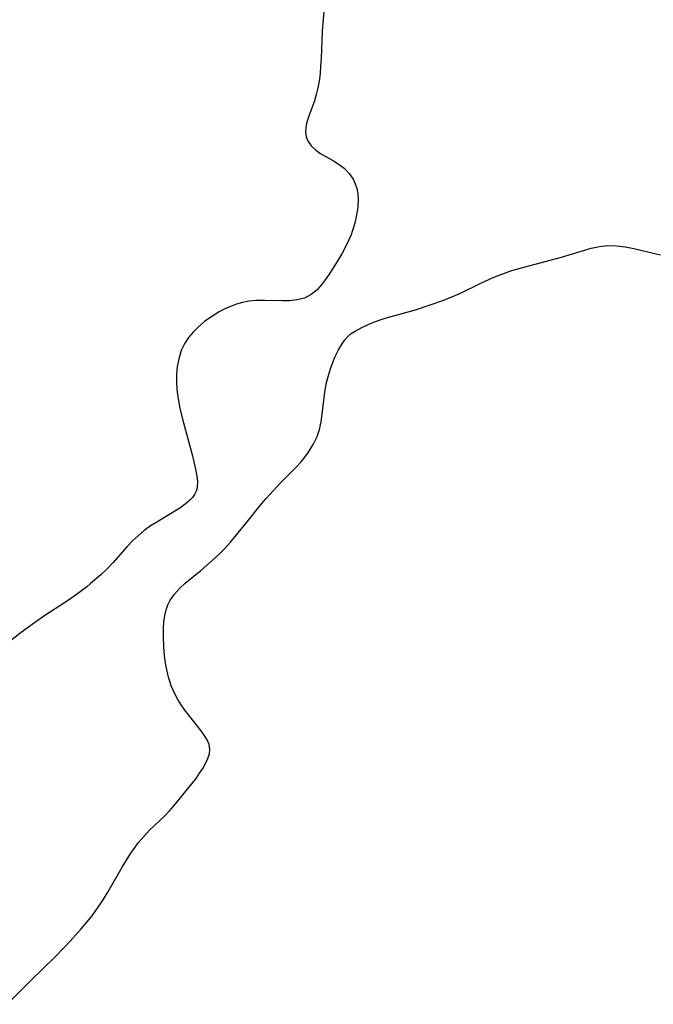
# Model space of a CAD drawing. Header units: metres. Extents: x 1073367 to 1082519, y 1569854 to 1574957.
# Tile 985 of 1056: x 1079274 to 1079398, y 1574164 to 1574356. Entities that reach past the tile are written whole.
import ezdxf

# ---------------------------------------------------------------- set-up
doc = ezdxf.new("R2010")
doc.units = ezdxf.units.M
doc.layers.add('CGG_CurvaNivelLidar_v1', color=253, linetype='Continuous', lineweight=30)

msp = doc.modelspace()

# ---------------------------------------------------------------- linework, layer by layer
at = {"layer": 'CGG_CurvaNivelLidar_v1'}
for p, q in [((1079333.3436, 1574358.0029, 80.5), (1079333.0687, 1574354.9562, 80.5)), ((1079333.0687, 1574354.9562, 80.5), (1079332.97, 1574353.4298, 80.5)), ((1079332.97, 1574353.4298, 80.5), (1079332.7568, 1574348.0975, 80.5)), ((1079332.7568, 1574348.0975, 80.5), (1079332.6711, 1574346.5976, 80.5)), ((1079332.6711, 1574346.5976, 80.5), (1079332.5438, 1574345.1183, 80.5)), ((1079332.5438, 1574345.1183, 80.5), (1079332.3573, 1574343.6669, 80.5)), ((1079332.1184, 1574342.3536, 80.5), (1079331.8169, 1574341.0796, 80.5)), ((1079332.3573, 1574343.6669, 80.5), (1079332.1184, 1574342.3536, 80.5)), ((1079331.8169, 1574341.0796, 80.5), (1079331.4561, 1574339.8542, 80.5)), ((1079331.4561, 1574339.8542, 80.5), (1079330.3619, 1574336.8594, 80.5)), ((1079330.3619, 1574336.8594, 80.5), (1079329.9293, 1574335.4663, 80.5)), ((1079329.7518, 1574334.4912, 80.5), (1079329.7273, 1574333.7084, 80.5)), ((1079329.9293, 1574335.4663, 80.5), (1079329.7518, 1574334.4912, 80.5)), ((1079329.7273, 1574333.7084, 80.5), (1079329.8662, 1574332.8224, 80.5)), ((1079329.8662, 1574332.8224, 80.5), (1079330.2317, 1574331.9, 80.5)), ((1079330.2317, 1574331.9, 80.5), (1079330.8031, 1574331.0684, 80.5)), ((1079330.8031, 1574331.0684, 80.5), (1079331.5856, 1574330.3222, 80.5)), ((1079331.5856, 1574330.3222, 80.5), (1079332.5151, 1574329.6597, 80.5)), ((1079332.5151, 1574329.6597, 80.5), (1079335.1559, 1574328.1278, 80.5)), ((1079335.1559, 1574328.1278, 80.5), (1079336.2594, 1574327.4469, 80.5)), ((1079336.2594, 1574327.4469, 80.5), (1079337.2868, 1574326.6733, 80.5)), ((1079337.2868, 1574326.6733, 80.5), (1079338.2459, 1574325.6953, 80.5)), ((1079338.2459, 1574325.6953, 80.5), (1079339.0131, 1574324.5648, 80.5)), ((1079339.0131, 1574324.5648, 80.5), (1079339.4196, 1574323.6748, 80.5)), ((1079339.4196, 1574323.6748, 80.5), (1079339.7105, 1574322.7251, 80.5)), ((1079339.7105, 1574322.7251, 80.5), (1079339.8945, 1574321.6937, 80.5)), ((1079339.8945, 1574321.6937, 80.5), (1079339.9696, 1574320.6234, 80.5)), ((1079339.9696, 1574320.6234, 80.5), (1079339.9117, 1574319.0904, 80.5)), ((1079339.6928, 1574317.5256, 80.5), (1079339.3352, 1574315.949, 80.5)), ((1079339.9117, 1574319.0904, 80.5), (1079339.6928, 1574317.5256, 80.5)), ((1079339.3352, 1574315.949, 80.5), (1079338.8506, 1574314.3799, 80.5)), ((1079338.6112, 1574313.7313, 80.5), (1079338.1901, 1574312.7251, 80.5)), ((1079338.8506, 1574314.3799, 80.5), (1079338.6112, 1574313.7313, 80.5)), ((1079338.1901, 1574312.7251, 80.5), (1079337.5218, 1574311.3423, 80.5)), ((1079385.4898, 1574311.0725, 80.5), (1079387.0895, 1574311.4276, 80.5)), ((1079387.0895, 1574311.4276, 80.5), (1079388.7473, 1574311.6228, 80.5)), ((1079388.7473, 1574311.6228, 80.5), (1079390.4269, 1574311.5891, 80.5)), ((1079390.4269, 1574311.5891, 80.5), (1079392.1184, 1574311.3717, 80.5)), ((1079336.7872, 1574309.9904, 80.5), (1079336.0101, 1574308.6694, 80.5)), ((1079337.5218, 1574311.3423, 80.5), (1079336.7872, 1574309.9904, 80.5)), ((1079379.688, 1574309.378, 80.5), (1079385.4898, 1574311.0725, 80.5)), ((1079392.1184, 1574311.3717, 80.5), (1079393.8209, 1574311.0325, 80.5)), ((1079393.8209, 1574311.0325, 80.5), (1079399.0117, 1574309.7977, 80.5)), ((1079336.0101, 1574308.6694, 80.5), (1079334.4795, 1574306.251, 80.5)), ((1079372.5924, 1574307.4824, 80.5), (1079379.688, 1574309.378, 80.5)), ((1079334.4795, 1574306.251, 80.5), (1079333.7384, 1574305.1682, 80.5)), ((1079366.3499, 1574305.3764, 80.5), (1079367.5341, 1574305.8602, 80.5)), ((1079367.5341, 1574305.8602, 80.5), (1079368.7335, 1574306.3051, 80.5)), ((1079368.7335, 1574306.3051, 80.5), (1079370.0089, 1574306.7303, 80.5)), ((1079370.0089, 1574306.7303, 80.5), (1079372.5924, 1574307.4824, 80.5)), ((1079332.9802, 1574304.1524, 80.5), (1079331.9597, 1574302.9874, 80.5)), ((1079333.7384, 1574305.1682, 80.5), (1079332.9802, 1574304.1524, 80.5)), ((1079359.9737, 1574302.337, 80.5), (1079363.776, 1574304.1908, 80.5)), ((1079363.776, 1574304.1908, 80.5), (1079366.3499, 1574305.3764, 80.5)), ((1079330.8215, 1574302.0434, 80.5), (1079329.5015, 1574301.3826, 80.5)), ((1079331.9597, 1574302.9874, 80.5), (1079330.8215, 1574302.0434, 80.5)), ((1079358.1267, 1574301.5351, 80.5), (1079359.9737, 1574302.337, 80.5)), ((1079316.2516, 1574300.1782, 80.5), (1079315.0922, 1574299.7583, 80.5)), ((1079317.4355, 1574300.5131, 80.5), (1079316.2516, 1574300.1782, 80.5)), ((1079318.637, 1574300.7481, 80.5), (1079317.4355, 1574300.5131, 80.5)), ((1079319.9986, 1574300.8838, 80.5), (1079318.637, 1574300.7481, 80.5)), ((1079321.7512, 1574300.9174, 80.5), (1079319.9986, 1574300.8838, 80.5)), ((1079325.2122, 1574300.8257, 80.5), (1079321.7512, 1574300.9174, 80.5)), ((1079326.6528, 1574300.848, 80.5), (1079325.2122, 1574300.8257, 80.5)), ((1079328.0352, 1574300.994, 80.5), (1079326.6528, 1574300.848, 80.5)), ((1079329.5015, 1574301.3826, 80.5), (1079328.0352, 1574300.994, 80.5)), ((1079351.168, 1574299.1079, 80.5), (1079354.4549, 1574300.1645, 80.5)), ((1079354.4549, 1574300.1645, 80.5), (1079356.3015, 1574300.8228, 80.5)), ((1079356.3015, 1574300.8228, 80.5), (1079358.1267, 1574301.5351, 80.5)), ((1079312.8579, 1574298.6897, 80.5), (1079311.4034, 1574297.7897, 80.5)), ((1079313.9587, 1574299.2606, 80.5), (1079312.8579, 1574298.6897, 80.5)), ((1079315.0922, 1574299.7583, 80.5), (1079313.9587, 1574299.2606, 80.5)), ((1079345.7465, 1574297.568, 80.5), (1079351.168, 1574299.1079, 80.5)), ((1079310.0315, 1574296.7832, 80.5), (1079308.7537, 1574295.6917, 80.5)), ((1079311.4034, 1574297.7897, 80.5), (1079310.0315, 1574296.7832, 80.5)), ((1079340.7142, 1574295.631, 80.5), (1079341.9153, 1574296.1859, 80.5)), ((1079341.9153, 1574296.1859, 80.5), (1079343.1818, 1574296.7075, 80.5)), ((1079343.1818, 1574296.7075, 80.5), (1079344.5054, 1574297.1834, 80.5)), ((1079344.5054, 1574297.1834, 80.5), (1079345.7465, 1574297.568, 80.5)), ((1079307.7589, 1574294.7085, 80.5), (1079306.8845, 1574293.6888, 80.5)), ((1079308.7537, 1574295.6917, 80.5), (1079307.7589, 1574294.7085, 80.5)), ((1079337.952, 1574293.8691, 80.5), (1079338.6326, 1574294.4342, 80.5)), ((1079338.6326, 1574294.4342, 80.5), (1079339.3933, 1574294.9296, 80.5)), ((1079339.3933, 1574294.9296, 80.5), (1079340.7142, 1574295.631, 80.5)), ((1079306.1488, 1574292.594, 80.5), (1079305.4729, 1574291.1204, 80.5)), ((1079306.8845, 1574293.6888, 80.5), (1079306.1488, 1574292.594, 80.5)), ((1079336.1493, 1574291.2941, 80.5), (1079336.8386, 1574292.4773, 80.5)), ((1079336.8386, 1574292.4773, 80.5), (1079337.3628, 1574293.2147, 80.5)), ((1079337.3628, 1574293.2147, 80.5), (1079337.952, 1574293.8691, 80.5)), ((1079305.4729, 1574291.1204, 80.5), (1079304.997, 1574289.5342, 80.5)), ((1079335.5261, 1574290.0014, 80.5), (1079336.1493, 1574291.2941, 80.5)), ((1079304.997, 1574289.5342, 80.5), (1079304.686, 1574287.945, 80.5)), ((1079334.5961, 1574287.5803, 80.5), (1079335.0375, 1574288.8155, 80.5)), ((1079335.0375, 1574288.8155, 80.5), (1079335.5261, 1574290.0014, 80.5)), ((1079304.5456, 1574286.5151, 80.5), (1079304.5203, 1574285.0503, 80.5)), ((1079304.686, 1574287.945, 80.5), (1079304.5456, 1574286.5151, 80.5)), ((1079334.1878, 1574286.2457, 80.5), (1079334.5961, 1574287.5803, 80.5)), ((1079304.5203, 1574285.0503, 80.5), (1079304.6006, 1574283.5628, 80.5)), ((1079333.5622, 1574283.4881, 80.5), (1079333.8404, 1574284.8789, 80.5)), ((1079333.8404, 1574284.8789, 80.5), (1079334.1878, 1574286.2457, 80.5)), ((1079304.6006, 1574283.5628, 80.5), (1079304.8345, 1574281.7103, 80.5)), ((1079333.3408, 1574281.958, 80.5), (1079333.5622, 1574283.4881, 80.5)), ((1079304.8345, 1574281.7103, 80.5), (1079305.1899, 1574279.8524, 80.5)), ((1079332.9745, 1574278.7321, 80.5), (1079333.3408, 1574281.958, 80.5)), ((1079305.1899, 1574279.8524, 80.5), (1079305.8938, 1574277.0343, 80.5)), ((1079305.8938, 1574277.0343, 80.5), (1079307.6289, 1574270.5963, 80.5)), ((1079332.4307, 1574275.7555, 80.5), (1079332.7492, 1574277.2238, 80.5)), ((1079332.7492, 1574277.2238, 80.5), (1079332.9745, 1574278.7321, 80.5)), ((1079331.9738, 1574274.3457, 80.5), (1079332.4307, 1574275.7555, 80.5)), ((1079331.2277, 1574272.7978, 80.5), (1079331.9738, 1574274.3457, 80.5)), ((1079329.5711, 1574270.3374, 80.5), (1079330.2969, 1574271.3269, 80.5)), ((1079330.2969, 1574271.3269, 80.5), (1079331.2277, 1574272.7978, 80.5)), ((1079307.6289, 1574270.5963, 80.5), (1079308.3181, 1574267.6755, 80.5)), ((1079327.9632, 1574268.4463, 80.5), (1079328.7917, 1574269.3758, 80.5)), ((1079328.7917, 1574269.3758, 80.5), (1079329.5711, 1574270.3374, 80.5)), ((1079308.3181, 1574267.6755, 80.5), (1079308.5032, 1574266.6282, 80.5)), ((1079324.7765, 1574265.2399, 80.5), (1079327.9632, 1574268.4463, 80.5)), ((1079308.5032, 1574266.6282, 80.5), (1079308.6049, 1574265.6328, 80.5)), ((1079308.6049, 1574265.6328, 80.5), (1079308.547, 1574264.3861, 80.5)), ((1079308.3714, 1574263.6892, 80.5), (1079308.0804, 1574263.0488, 80.5)), ((1079308.547, 1574264.3861, 80.5), (1079308.3714, 1574263.6892, 80.5)), ((1079322.0239, 1574262.2786, 80.5), (1079324.7765, 1574265.2399, 80.5)), ((1079307.1625, 1574261.929, 80.5), (1079306.2551, 1574261.163, 80.5)), ((1079307.6715, 1574262.4671, 80.5), (1079307.1625, 1574261.929, 80.5)), ((1079308.0804, 1574263.0488, 80.5), (1079307.6715, 1574262.4671, 80.5)), ((1079321.1166, 1574261.2239, 80.5), (1079322.0239, 1574262.2786, 80.5)), ((1079305.2146, 1574260.4216, 80.5), (1079303.0669, 1574259.0836, 80.5)), ((1079306.2551, 1574261.163, 80.5), (1079305.2146, 1574260.4216, 80.5)), ((1079318.0672, 1574257.3795, 80.5), (1079321.1166, 1574261.2239, 80.5)), ((1079300.6656, 1574257.6934, 80.5), (1079299.4722, 1574256.9375, 80.5)), ((1079303.0669, 1574259.0836, 80.5), (1079300.6656, 1574257.6934, 80.5)), ((1079298.2557, 1574256.0557, 80.5), (1079297.0906, 1574255.0929, 80.5)), ((1079299.4722, 1574256.9375, 80.5), (1079298.2557, 1574256.0557, 80.5)), ((1079315.0569, 1574253.7722, 80.5), (1079318.0672, 1574257.3795, 80.5)), ((1079295.9541, 1574254.0342, 80.5), (1079294.8829, 1574252.9134, 80.5)), ((1079297.0906, 1574255.0929, 80.5), (1079295.9541, 1574254.0342, 80.5)), ((1079294.8829, 1574252.9134, 80.5), (1079292.1272, 1574249.7098, 80.5)), ((1079312.768, 1574251.3488, 80.5), (1079313.9516, 1574252.5447, 80.5)), ((1079313.9516, 1574252.5447, 80.5), (1079315.0569, 1574253.7722, 80.5)), ((1079309.2672, 1574248.2533, 80.5), (1079311.5232, 1574250.1868, 80.5)), ((1079311.5232, 1574250.1868, 80.5), (1079312.768, 1574251.3488, 80.5)), ((1079290.9828, 1574248.5391, 80.5), (1079289.7709, 1574247.4114, 80.5)), ((1079292.1272, 1574249.7098, 80.5), (1079290.9828, 1574248.5391, 80.5)), ((1079306.2138, 1574245.7489, 80.5), (1079309.2672, 1574248.2533, 80.5)), ((1079289.7709, 1574247.4114, 80.5), (1079287.7703, 1574245.6741, 80.5)), ((1079287.0121, 1574245.0487, 80.5), (1079285.5036, 1574243.8877, 80.5)), ((1079287.7703, 1574245.6741, 80.5), (1079287.0121, 1574245.0487, 80.5)), ((1079304.1157, 1574243.6265, 80.5), (1079305.1042, 1574244.7189, 80.5)), ((1079305.1042, 1574244.7189, 80.5), (1079306.2138, 1574245.7489, 80.5)), ((1079284.0958, 1574242.8843, 80.5), (1079282.6573, 1574241.9136, 80.5)), ((1079285.5036, 1574243.8877, 80.5), (1079284.0958, 1574242.8843, 80.5)), ((1079302.8409, 1574241.5468, 80.5), (1079303.2953, 1574242.4485, 80.5)), ((1079303.2953, 1574242.4485, 80.5), (1079304.1157, 1574243.6265, 80.5)), ((1079282.6573, 1574241.9136, 80.5), (1079278.8679, 1574239.4639, 80.5)), ((1079302.2386, 1574239.4349, 80.5), (1079302.4996, 1574240.5967, 80.5)), ((1079302.4996, 1574240.5967, 80.5), (1079302.8409, 1574241.5468, 80.5)), ((1079278.8679, 1574239.4639, 80.5), (1079276.3967, 1574237.7353, 80.5)), ((1079302.0919, 1574238.2267, 80.5), (1079302.2386, 1574239.4349, 80.5)), ((1079276.3967, 1574237.7353, 80.5), (1079273.9497, 1574235.9239, 80.5)), ((1079301.9972, 1574235.2234, 80.5), (1079302.0206, 1574236.9797, 80.5)), ((1079302.0206, 1574236.9797, 80.5), (1079302.0919, 1574238.2267, 80.5)), ((1079273.9497, 1574235.9239, 80.5), (1079271.5317, 1574234.0429, 80.5)), ((1079302.0599, 1574233.4292, 80.5), (1079301.9972, 1574235.2234, 80.5)), ((1079302.2246, 1574231.5915, 80.5), (1079302.0599, 1574233.4292, 80.5)), ((1079302.4868, 1574229.7563, 80.5), (1079302.2246, 1574231.5915, 80.5)), ((1079302.7076, 1574228.5875, 80.5), (1079302.4868, 1574229.7563, 80.5)), ((1079302.9807, 1574227.4338, 80.5), (1079302.7076, 1574228.5875, 80.5)), ((1079303.5032, 1574225.7729, 80.5), (1079302.9807, 1574227.4338, 80.5)), ((1079304.1811, 1574224.1791, 80.5), (1079303.5032, 1574225.7729, 80.5)), ((1079304.7782, 1574223.0716, 80.5), (1079304.1811, 1574224.1791, 80.5)), ((1079305.4466, 1574222.0093, 80.5), (1079304.7782, 1574223.0716, 80.5)), ((1079306.1675, 1574220.9899, 80.5), (1079305.4466, 1574222.0093, 80.5)), ((1079309.1701, 1574217.1996, 80.5), (1079306.1675, 1574220.9899, 80.5)), ((1079309.9461, 1574216.1091, 80.5), (1079309.1701, 1574217.1996, 80.5)), ((1079310.495, 1574215.1895, 80.5), (1079309.9461, 1574216.1091, 80.5)), ((1079310.8834, 1574214.2838, 80.5), (1079310.495, 1574215.1895, 80.5)), ((1079311.0573, 1574213.3831, 80.5), (1079310.8834, 1574214.2838, 80.5)), ((1079310.6803, 1574211.5507, 80.5), (1079310.9761, 1574212.4739, 80.5)), ((1079310.9761, 1574212.4739, 80.5), (1079311.0573, 1574213.3831, 80.5)), ((1079309.0508, 1574208.6847, 80.5), (1079309.6806, 1574209.6549, 80.5)), ((1079309.6806, 1574209.6549, 80.5), (1079310.2268, 1574210.6028, 80.5)), ((1079310.2268, 1574210.6028, 80.5), (1079310.6803, 1574211.5507, 80.5)), ((1079308.3509, 1574207.7029, 80.5), (1079309.0508, 1574208.6847, 80.5)), ((1079306.7059, 1574205.6135, 80.5), (1079308.3509, 1574207.7029, 80.5)), ((1079304.094, 1574202.4163, 80.5), (1079306.7059, 1574205.6135, 80.5)), ((1079303.1769, 1574201.3424, 80.5), (1079304.094, 1574202.4163, 80.5)), ((1079299.2801, 1574197.5827, 80.5), (1079302.2198, 1574200.318, 80.5)), ((1079302.2198, 1574200.318, 80.5), (1079303.1769, 1574201.3424, 80.5)), ((1079297.0556, 1574195.0981, 80.5), (1079298.1339, 1574196.3865, 80.5)), ((1079298.1339, 1574196.3865, 80.5), (1079299.2801, 1574197.5827, 80.5)), ((1079296.3256, 1574194.1175, 80.5), (1079297.0556, 1574195.0981, 80.5)), ((1079294.7733, 1574191.7636, 80.5), (1079295.628, 1574193.1007, 80.5)), ((1079295.628, 1574193.1007, 80.5), (1079296.3256, 1574194.1175, 80.5)), ((1079293.9476, 1574190.3932, 80.5), (1079294.7733, 1574191.7636, 80.5)), ((1079291.1369, 1574185.493, 80.5), (1079293.9476, 1574190.3932, 80.5)), ((1079290.1155, 1574183.8286, 80.5), (1079291.1369, 1574185.493, 80.5)), ((1079288.6879, 1574181.7452, 80.5), (1079290.1155, 1574183.8286, 80.5)), ((1079287.0249, 1574179.6271, 80.5), (1079288.056, 1574180.9067, 80.5)), ((1079288.056, 1574180.9067, 80.5), (1079288.6879, 1574181.7452, 80.5)), ((1079285.9539, 1574178.3766, 80.5), (1079287.0249, 1574179.6271, 80.5)), ((1079283.7689, 1574175.9496, 80.5), (1079285.9539, 1574178.3766, 80.5)), ((1079282.6658, 1574174.7664, 80.5), (1079283.7689, 1574175.9496, 80.5)), ((1079280.7619, 1574172.808, 80.5), (1079282.6658, 1574174.7664, 80.5)), ((1079276.1306, 1574168.2889, 80.5), (1079280.7619, 1574172.808, 80.5)), ((1079271.4728, 1574163.6344, 80.5), (1079276.1306, 1574168.2889, 80.5))]:
    msp.add_line(p, q, dxfattribs=at)

doc.saveas('drawing.dxf')
